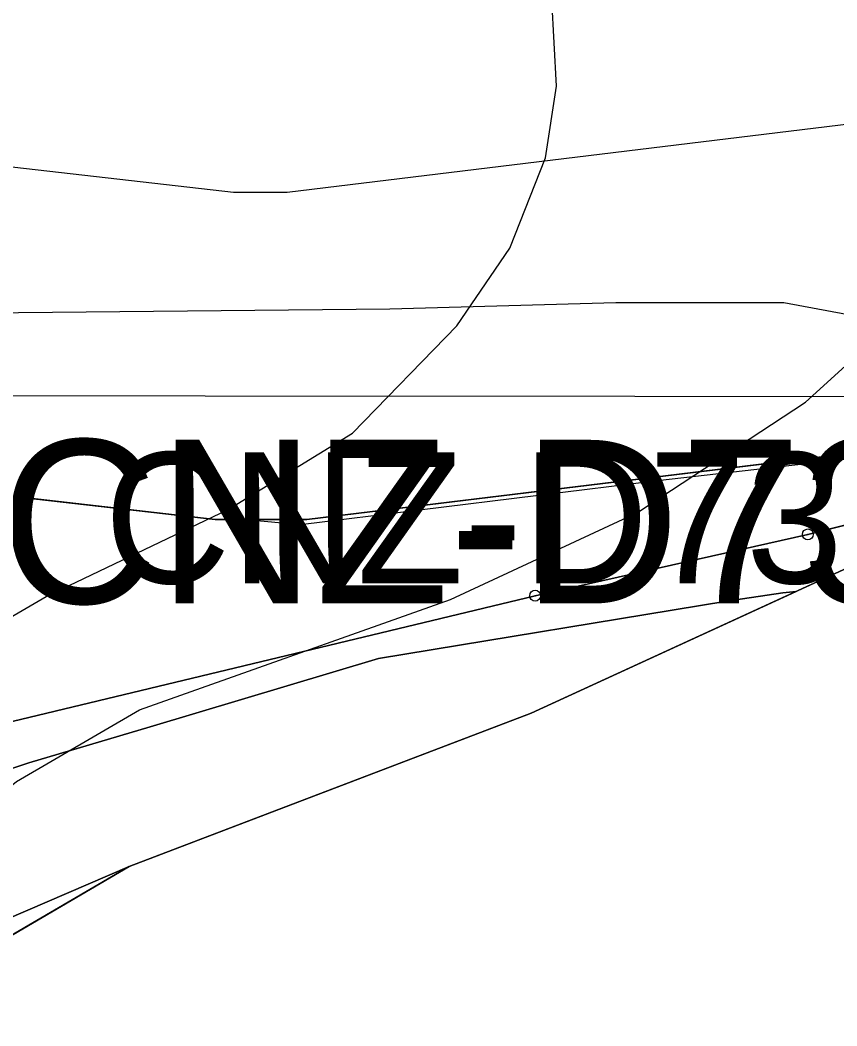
# Model space of a CAD drawing. Extents: x -706130 to -698555, y -971544 to -967260.
# Drawn here: x -705254.7 to -705179.8, y -969510.1 to -969417.8 of the extents above; entities that cross this region are included whole.
import ezdxf

# ---------------------------------------------------------------- set-up
doc = ezdxf.new("R2010")
doc.units = 0
for name, color, linetype in [('BPEJ hranice S', 7, 'Continuous'), ('BPEJ I-II trida ochrany S', 7, 'Continuous'), ('Hluková izofona', 7, 'Continuous'), ('Hranice řešeného území', 7, 'Continuous'), ('KN_Hranice obce', 7, 'Continuous'), ('KN_Hranice_katastrální území', 7, 'Continuous'), ('KN_Hranice_parcel', 7, 'Continuous'), ('KN_Polygon parcely', 7, 'Continuous'), ('KN_POZEMKY_10_LESNI POZEMEK', 7, 'Continuous'), ('KN_POZEMKY_2_ORNA PUDA', 7, 'Continuous'), ('KN_Značky bodu BP', 7, 'Continuous'), ('Koridor cyklostezka Svate Zdislavy N', 7, 'Continuous'), ('Koridor cyklostezka Svate Zdislavy popis N', 7, 'Continuous'), ('Koridor cyklostezka Svate Zdislavy srafy N', 7, 'Continuous'), ('OP lesa 30 m', 7, 'Continuous'), ('Plochy lesní všeobecné S', 7, 'Continuous'), ('Plochy zemědělské všeobecné CELEK S', 7, 'Continuous'), ('Povodi vodniho toku S', 7, 'Continuous'), ('Regulační bloky v krajině S', 7, 'Continuous'), ('Trasy cykloturistické N', 7, 'Continuous'), ('Vodovodní řad - přiváděcí S', 7, 'Continuous'), ('VPS dopravni infrastruktury_obrys N', 7, 'Continuous'), ('VPS dopravni infrastruktury_plochy N', 7, 'Continuous'), ('VÝŠKOPIS_vrstevnice hlavní', 7, 'Continuous'), ('VÝŠKOPIS_vrstevnice zesílená', 7, 'Continuous'), ('Zábory hodnocené - koridory', 7, 'Continuous'), ('Zábory hodnocené - koridory popis', 7, 'Continuous')]:
    doc.layers.add(name, color=color, linetype=linetype)

msp = doc.modelspace()

# ---------------------------------------------------------------- linework, layer by layer
at = {"layer": 'BPEJ hranice S'}
msp.add_lwpolyline([(-705257.472, -969461.383), (-705252.592, -969461.853), (-705252.573, -969461.855), (-705252.565, -969461.856), (-705236.86, -969463.64), (-705234.054, -969463.64), (-705229.032, -969464.124), (-705196.295, -969460.082), (-705169.241, -969456.999), (-705164.052, -969456.763), (-705156.684, -969456.428), (-705148.773, -969456.346), (-705146.446, -969456.322), (-705147.111, -969452.528), (-705152.14, -969423.831), (-705153.445, -969414.103)], dxfattribs=at)
at = {"layer": 'BPEJ I-II trida ochrany S'}
for p, q in [((-705228.44, -969463.64), (-705159.81, -969455.3)), ((-705259.014, -969461.124), (-705252.611, -969461.851)), ((-705234.054, -969463.64), (-705228.44, -969463.64))]:
    msp.add_line(p, q, dxfattribs=at)
msp.add_lwpolyline([(-705252.611, -969461.851), (-705252.592, -969461.853), (-705252.573, -969461.855), (-705252.565, -969461.856), (-705236.86, -969463.64), (-705234.054, -969463.64)], dxfattribs=at)
at = {"layer": 'Hluková izofona'}
msp.add_lwpolyline([(-704903.672, -969454.598), (-704974.495, -969453.517), (-705049.457, -969453.144), (-705158.966, -969452.399), (-705316.618, -969452.29)], dxfattribs=at)
at = {"layer": 'Hranice řešeného území'}
msp.add_lwpolyline([(-705269.21, -969664.29), (-705251.79, -969638.75), (-705236.53, -969605.31), (-705234.98, -969591.6), (-705233.96, -969582.56), (-705233.49, -969578.37), (-705232.24, -969567.35), (-705231.97, -969565), (-705222.77, -969559.43), (-705212.98, -969553.5), (-705186.35, -969545.07), (-705168.76, -969532.72), (-705155.06, -969518.56), (-705147.24, -969509.82), (-705120.45, -969492.67), (-705123.86, -969488.76), (-705131.57, -969479.91), (-705132.21, -969479.18), (-705135.95, -969474.88), (-705159.71, -969459.28), (-705207.86, -969481.43), (-705244.73, -969495.49), (-705261.6, -969505.35)], dxfattribs=at)
at = {"layer": 'KN_Hranice obce'}
msp.add_lwpolyline([(-705261.6, -969505.35), (-705244.73, -969495.49), (-705207.86, -969481.43), (-705159.71, -969459.28), (-705135.95, -969474.88), (-705132.21, -969479.18), (-705131.57, -969479.91), (-705123.86, -969488.76), (-705120.45, -969492.67), (-705147.24, -969509.82), (-705155.06, -969518.56), (-705168.76, -969532.72), (-705186.35, -969545.07), (-705212.98, -969553.5), (-705222.77, -969559.43), (-705231.97, -969565), (-705232.24, -969567.35), (-705233.49, -969578.37), (-705233.96, -969582.56), (-705234.98, -969591.6), (-705236.53, -969605.31), (-705251.79, -969638.75), (-705269.21, -969664.29)], dxfattribs=at)
at = {"layer": 'KN_Hranice_katastrální území'}
msp.add_lwpolyline([(-705261.6, -969505.35), (-705244.73, -969495.49), (-705207.86, -969481.43), (-705159.71, -969459.28), (-705135.95, -969474.88), (-705132.21, -969479.18), (-705131.57, -969479.91), (-705123.86, -969488.76), (-705120.45, -969492.67), (-705147.24, -969509.82), (-705155.06, -969518.56), (-705168.76, -969532.72), (-705186.35, -969545.07), (-705212.98, -969553.5), (-705222.77, -969559.43), (-705231.97, -969565), (-705232.24, -969567.35), (-705233.49, -969578.37), (-705233.96, -969582.56), (-705234.98, -969591.6), (-705236.53, -969605.31), (-705251.79, -969638.75), (-705269.21, -969664.29)], dxfattribs=at)
at = {"layer": 'KN_Hranice_parcel'}
msp.add_line((-705207.86, -969481.43), (-705159.71, -969459.28), dxfattribs=at)
for points in [[(-705306.99, -969494.53), (-705304.78, -969487.17), (-705344.77, -969497.55), (-705381.02, -969506.16), (-705555.92, -969488.68), (-705571.11, -969457.65), (-705508.88, -969460.25), (-705448.04, -969463.78), (-705378.92, -969476.22), (-705350.46, -969474.08), (-705301, -969464.53), (-705263.98, -969460.56), (-705236.86, -969463.64), (-705228.44, -969463.64), (-705159.81, -969455.3), (-705149.38, -969456.29)], [(-705287.07, -969494.42), (-705276.36, -969489.07), (-705276.49, -969487.68), (-705256.24, -969482.36), (-705207.51, -969470.64), (-705182.5, -969465.02), (-705159.71, -969459.28)], [(-705321.55, -969559.75), (-705303.93, -969547.8), (-705261.6, -969505.35), (-705244.73, -969495.49), (-705207.86, -969481.43)]]:
    msp.add_lwpolyline(points, dxfattribs=at)
at = {"layer": 'KN_Polygon parcely'}
for points in [[(-705785.53, -969562.92), (-705550.52, -969564.48), (-705371.24, -969565.74), (-705344.04, -969553.19), (-705323.55, -969551.13), (-705306.99, -969494.53), (-705304.78, -969487.17), (-705344.77, -969497.55), (-705381.02, -969506.16), (-705555.92, -969488.68), (-705571.11, -969457.65), (-705508.88, -969460.25), (-705448.04, -969463.78), (-705378.92, -969476.22), (-705350.46, -969474.08), (-705301, -969464.53), (-705263.98, -969460.56), (-705236.86, -969463.64), (-705228.44, -969463.64), (-705159.81, -969455.3), (-705149.38, -969456.29), (-705156.73, -969414.04)], [(-705256.24, -969482.36), (-705207.51, -969470.64), (-705182.5, -969465.02), (-705159.71, -969459.28), (-705135.95, -969474.88), (-705132.21, -969479.18), (-705133.27, -969475.75), (-705146.35, -969456.57), (-705149.38, -969456.29), (-705159.81, -969455.3), (-705228.44, -969463.64), (-705236.86, -969463.64), (-705263.98, -969460.56)]]:
    msp.add_lwpolyline(points, dxfattribs=at)
msp.add_lwpolyline([(-705159.71, -969459.28), (-705182.5, -969465.02), (-705207.51, -969470.64), (-705256.24, -969482.36), (-705276.49, -969487.68), (-705276.36, -969489.07), (-705287.07, -969494.42), (-705306.99, -969494.53), (-705323.55, -969551.13), (-705321.55, -969559.75), (-705303.93, -969547.8), (-705261.6, -969505.35), (-705244.73, -969495.49), (-705207.86, -969481.43)], close=True, dxfattribs=at)
at = {"layer": 'KN_POZEMKY_10_LESNI POZEMEK'}
for p, q in [((-705228.44, -969463.64), (-705159.81, -969455.3)), ((-705159.71, -969459.28), (-705207.86, -969481.43)), ((-705159.71, -969459.28), (-705182.5, -969465.02)), ((-705182.5, -969465.02), (-705159.71, -969459.28)), ((-705263.98, -969460.56), (-705236.86, -969463.64)), ((-705236.86, -969463.64), (-705228.44, -969463.64)), ((-705182.5, -969465.02), (-705207.51, -969470.64)), ((-705207.51, -969470.64), (-705182.5, -969465.02)), ((-705207.51, -969470.64), (-705256.24, -969482.36)), ((-705256.24, -969482.36), (-705207.51, -969470.64)), ((-705207.86, -969481.43), (-705244.73, -969495.49)), ((-705244.73, -969495.49), (-705261.6, -969505.35))]:
    msp.add_line(p, q, dxfattribs=at)
at = {"layer": 'KN_POZEMKY_2_ORNA PUDA'}
for p, q in [((-705159.81, -969455.3), (-705228.44, -969463.64)), ((-705236.86, -969463.64), (-705263.98, -969460.56)), ((-705228.44, -969463.64), (-705236.86, -969463.64))]:
    msp.add_line(p, q, dxfattribs=at)
at = {"layer": 'KN_Značky bodu BP'}
for centre, radius in [((-705182.5, -969465.02), 0.5), ((-705182.5, -969465.02), 0.0303), ((-705207.51, -969470.64), 0.5), ((-705207.51, -969470.64), 0.0303)]:
    msp.add_circle(centre, radius, dxfattribs=at)
at = {"layer": 'Koridor cyklostezka Svate Zdislavy N'}
msp.add_lwpolyline([(-705257.364, -969487.11), (-705253.933, -969485.972), (-705242.804, -969482.658), (-705221.874, -969476.417), (-705189.937, -969471.149), (-705184.785, -969470.393), (-705183.571, -969470.257), (-705207.86, -969481.43), (-705232.07, -969490.662), (-705244.73, -969495.49), (-705274.851, -969508.46)], dxfattribs=at)
at = {"layer": 'Koridor cyklostezka Svate Zdislavy srafy N'}
msp.add_lwpolyline([(-705274.851, -969508.46), (-705244.73, -969495.49), (-705232.07, -969490.662), (-705207.86, -969481.43), (-705183.571, -969470.257), (-705184.785, -969470.393), (-705189.937, -969471.149), (-705221.874, -969476.417), (-705242.804, -969482.658), (-705253.933, -969485.972), (-705257.364, -969487.11)], dxfattribs=at)
at = {"layer": 'OP lesa 30 m'}
msp.add_lwpolyline([(-705163.429, -969425.519), (-705230.256, -969433.64), (-705235.162, -969433.64), (-705260.595, -969430.752)], dxfattribs=at)
at = {"layer": 'Plochy lesní všeobecné S'}
for p, q in [((-705159.81, -969455.3), (-705228.44, -969463.64)), ((-705207.86, -969481.43), (-705159.71, -969459.28)), ((-705236.86, -969463.64), (-705263.98, -969460.56)), ((-705228.44, -969463.64), (-705236.86, -969463.64)), ((-705244.73, -969495.49), (-705207.86, -969481.43)), ((-705261.6, -969505.35), (-705244.73, -969495.49))]:
    msp.add_line(p, q, dxfattribs=at)
at = {"layer": 'Plochy zemědělské všeobecné CELEK S'}
for p, q in [((-705228.44, -969463.64), (-705159.81, -969455.3)), ((-705263.98, -969460.56), (-705236.86, -969463.64)), ((-705236.86, -969463.64), (-705228.44, -969463.64))]:
    msp.add_line(p, q, dxfattribs=at)
at = {"layer": 'Povodi vodniho toku S'}
msp.add_lwpolyline([(-705261.6, -969505.35), (-705244.73, -969495.49), (-705207.86, -969481.43), (-705159.71, -969459.28), (-705135.95, -969474.88), (-705132.21, -969479.18), (-705131.57, -969479.91), (-705123.86, -969488.76), (-705120.45, -969492.67), (-705147.24, -969509.82), (-705155.06, -969518.56), (-705168.76, -969532.72), (-705186.35, -969545.07), (-705212.98, -969553.5), (-705222.77, -969559.43), (-705231.97, -969565), (-705232.24, -969567.35), (-705233.49, -969578.37), (-705233.96, -969582.56), (-705234.98, -969591.6), (-705236.53, -969605.31), (-705251.79, -969638.75), (-705269.21, -969664.29)], dxfattribs=at)
at = {"layer": 'Regulační bloky v krajině S'}
for p, q in [((-705159.81, -969455.3), (-705228.44, -969463.64)), ((-705228.44, -969463.64), (-705159.81, -969455.3)), ((-705207.86, -969481.43), (-705159.71, -969459.28)), ((-705236.86, -969463.64), (-705263.98, -969460.56)), ((-705263.98, -969460.56), (-705236.86, -969463.64)), ((-705228.44, -969463.64), (-705236.86, -969463.64)), ((-705236.86, -969463.64), (-705228.44, -969463.64)), ((-705244.73, -969495.49), (-705207.86, -969481.43)), ((-705261.6, -969505.35), (-705244.73, -969495.49))]:
    msp.add_line(p, q, dxfattribs=at)
at = {"layer": 'Trasy cykloturistické N'}
msp.add_lwpolyline([(-705207.86, -969481.43), (-705244.73, -969495.49), (-705274.851, -969508.46), (-705301.448, -969528.956), (-705305.728, -969533.069), (-705309.476, -969537.663), (-705313.84, -969545.883), (-705321.55, -969559.75), (-705330.475, -969587.675)], dxfattribs=at)
at = {"layer": 'Vodovodní řad - přiváděcí S'}
msp.add_lwpolyline([(-704947.34, -969554.13), (-704970.56, -969548.02), (-704993.61, -969540.44), (-704994.92, -969539.76), (-705017.65, -969524.68), (-705040.1, -969510.95), (-705053.81, -969501.95), (-705065.33, -969495.46), (-705080.11, -969489.37), (-705097.32, -969482.7), (-705113.64, -969478.69), (-705122.94, -969475.24), (-705126.45, -969472.77), (-705130.78, -969469.71), (-705145.58, -969455.6), (-705150.88, -969453.71), (-705159.36, -969450.69), (-705171.89, -969446.17), (-705184.7, -969443.78), (-705200.12, -969443.78), (-705220.82, -969444.36), (-705261.09, -969444.74)], dxfattribs=at)
at = {"layer": 'VPS dopravni infrastruktury_obrys N'}
msp.add_lwpolyline([(-705257.364, -969487.11), (-705253.933, -969485.972), (-705242.804, -969482.658), (-705221.874, -969476.417), (-705189.937, -969471.149), (-705184.785, -969470.393), (-705183.571, -969470.257), (-705207.86, -969481.43), (-705232.07, -969490.662), (-705244.73, -969495.49), (-705274.851, -969508.46)], dxfattribs=at)
at = {"layer": 'VPS dopravni infrastruktury_plochy N'}
msp.add_lwpolyline([(-705257.364, -969487.11), (-705253.933, -969485.972), (-705242.804, -969482.658), (-705221.874, -969476.417), (-705189.937, -969471.149), (-705184.785, -969470.393), (-705183.571, -969470.257), (-705207.86, -969481.43), (-705232.07, -969490.662), (-705244.73, -969495.49), (-705274.851, -969508.46)], dxfattribs=at)
at = {"layer": 'VÝŠKOPIS_vrstevnice hlavní'}
msp.add_lwpolyline([(-705259.199, -969474.704), (-705252.351, -969470.709), (-705235.658, -969462.72), (-705224.245, -969455.729), (-705214.686, -969445.884), (-705209.835, -969438.751), (-705206.553, -969430.476), (-705205.555, -969423.913), (-705205.983, -969415.924)], dxfattribs=at)
at = {"layer": 'VÝŠKOPIS_vrstevnice zesílená'}
msp.add_lwpolyline([(-705348.653, -969560.306), (-705329.964, -969553.173), (-705319.834, -969546.752), (-705275.464, -969506.234), (-705267.902, -969498.244), (-705255.062, -969487.687), (-705243.791, -969481.124), (-705215.257, -969470.995), (-705198.136, -969463.005), (-705182.728, -969452.875), (-705175.024, -969445.884), (-705168.461, -969438.038), (-705161.898, -969427.623), (-705156.761, -969415.068)], dxfattribs=at)
at = {"layer": 'Zábory hodnocené - koridory'}
msp.add_lwpolyline([(-705257.364, -969487.11), (-705253.933, -969485.972), (-705242.804, -969482.658), (-705221.874, -969476.417), (-705189.937, -969471.149), (-705184.785, -969470.393), (-705183.571, -969470.257), (-705207.86, -969481.43), (-705232.07, -969490.662), (-705244.73, -969495.49), (-705274.851, -969508.46)], dxfattribs=at)

# ---------------------------------------------------------------- texts
at = {"layer": 'Koridor cyklostezka Svate Zdislavy popis N'}
msp.add_text('CNZ-D73', height=12, dxfattribs=at).set_placement((-705247.031, -969469.504))
at = {"layer": 'Zábory hodnocené - koridory popis'}
msp.add_text('CNZ-D73', height=15, dxfattribs=at).set_placement((-705256.619, -969471.342))

doc.saveas('drawing.dxf')
